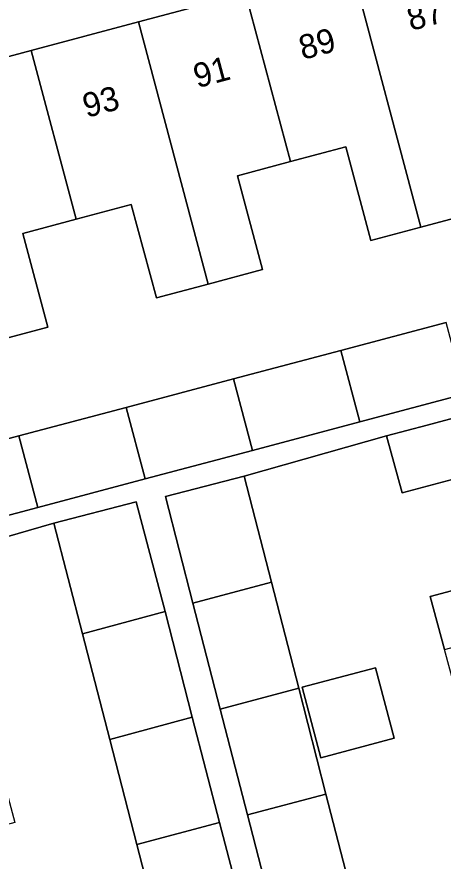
# Model space of a CAD drawing. Extents: x 162542 to 163147, y 380779 to 381521.
# Drawn here: x 162834.54 to 162852.12, y 381034.74 to 381069.57 of the extents above; entities that cross this region are included whole.
import ezdxf

# ---------------------------------------------------------------- set-up
doc = ezdxf.new("R2010")
doc.units = 0
for name, color, linetype in [('IMGEO_Erf', 7, 'Continuous'), ('IMGEO_Pand', 7, 'Continuous'), ('IMGEO_Pand_nummerreeks', 7, 'Continuous'), ('IMGEO_Voetpad_open', 7, 'Continuous')]:
    doc.layers.add(name, color=color, linetype=linetype)

msp = doc.modelspace()

# ---------------------------------------------------------------- linework, layer by layer
at = {"layer": 'IMGEO_Erf'}
for points in [[(162853.564, 381061.531), (162851.206, 381060.899), (162849.14, 381060.345), (162848.105, 381064.209), (162845.825, 381063.598), (162843.633, 381063.01), (162844.668, 381059.146), (162842.43, 381058.546), (162840.292, 381057.973), (162839.257, 381061.837), (162836.98, 381061.226), (162834.776, 381060.635), (162835.811, 381056.771), (162833.584, 381056.174)], [(162830.194, 381051.107), (162834.619, 381052.282), (162839.045, 381053.458), (162843.47, 381054.633), (162847.896, 381055.808), (162852.252, 381056.964)], [(162855.192, 381032.388), (162854.547, 381034.765), (162853.986, 381036.83), (162855.674, 381037.28), (162859.453, 381038.288), (162858.842, 381040.577), (162858.291, 381042.641), (162854.541, 381041.641), (162852.805, 381041.178), (162852.183, 381043.471), (162851.589, 381045.66), (162853.344, 381046.128), (162857.151, 381047.144), (162856.573, 381049.308), (162856.009, 381051.423), (162852.087, 381050.376), (162850.428, 381049.933), (162849.79, 381052.284), (162843.91, 381050.614), (162845.037, 381046.24), (162846.163, 381041.869), (162846.913, 381038.954), (162847.287, 381037.503), (162848.413, 381033.132)], [(162840.606, 381031.053), (162839.48, 381035.426), (162838.364, 381039.756), (162837.242, 381044.114), (162836.064, 381048.686), (162830.489, 381047.074), (162831.117, 381044.736), (162829.313, 381044.251), (162825.505, 381043.228), (162826.074, 381041.108), (162826.467, 381039.643), (162826.657, 381038.935), (162832.27, 381040.442), (162832.853, 381038.273), (162833.857, 381038.543), (162834.452, 381036.326), (162832.803, 381035.883), (162828.882, 381034.83), (162829.455, 381032.699)]]:
    msp.add_lwpolyline(points, dxfattribs=at)
msp.add_lwpolyline([(162847.084, 381038.999), (162846.314, 381041.909), (162849.333, 381042.713), (162850.107, 381039.804)], close=True, dxfattribs=at)
at = {"layer": 'IMGEO_Pand'}
for points in [[(162854.525, 381065.93), (162852.675, 381072.888), (162848.329, 381071.723), (162851.206, 381060.899), (162853.564, 381061.531), (162852.529, 381065.395)], [(162843.975, 381070.556), (162845.825, 381063.598), (162848.105, 381064.209), (162849.14, 381060.345), (162851.206, 381060.899), (162848.329, 381071.723)], [(162843.975, 381070.556), (162839.552, 381069.37), (162842.43, 381058.546), (162844.668, 381059.146), (162843.633, 381063.01), (162845.825, 381063.598)], [(162835.13, 381068.184), (162836.98, 381061.226), (162839.257, 381061.837), (162840.292, 381057.973), (162842.43, 381058.546), (162839.552, 381069.37)], [(162835.13, 381068.184), (162830.706, 381066.998), (162833.584, 381056.174), (162835.811, 381056.771), (162834.776, 381060.635), (162836.98, 381061.226)], [(162852.252, 381056.964), (162847.896, 381055.808), (162848.68, 381052.859), (162853.036, 381054.015)], [(162847.896, 381055.808), (162843.47, 381054.633), (162844.255, 381051.684), (162848.68, 381052.859)], [(162863.526, 381051.157), (162862.332, 381055.632), (162857.502, 381054.343), (162851.459, 381052.73), (162849.79, 381052.284), (162850.428, 381049.933), (162852.087, 381050.376), (162856.009, 381051.423), (162856.573, 381049.308)], [(162843.47, 381054.633), (162839.045, 381053.458), (162839.83, 381050.509), (162844.255, 381051.684)], [(162839.045, 381053.458), (162834.619, 381052.282), (162835.403, 381049.334), (162839.83, 381050.509)], [(162834.619, 381052.282), (162830.194, 381051.107), (162830.978, 381048.159), (162835.403, 381049.334)], [(162863.526, 381051.157), (162856.573, 381049.308), (162857.151, 381047.144), (162853.344, 381046.128), (162851.589, 381045.66), (162852.183, 381043.471), (162864.69, 381046.799)], [(162843.91, 381050.614), (162840.667, 381049.779), (162841.791, 381045.377), (162845.037, 381046.24)], [(162836.064, 381048.686), (162837.242, 381044.114), (162840.659, 381045.033), (162839.456, 381049.56)], [(162845.037, 381046.24), (162841.791, 381045.377), (162842.926, 381041.008), (162846.163, 381041.869)], [(162840.659, 381045.033), (162837.242, 381044.114), (162838.364, 381039.756), (162841.769, 381040.673)], [(162846.314, 381041.909), (162847.084, 381038.999), (162850.107, 381039.804), (162849.333, 381042.713)], [(162846.163, 381041.869), (162842.926, 381041.008), (162844.051, 381036.642), (162847.287, 381037.503), (162846.913, 381038.954)], [(162841.769, 381040.673), (162838.364, 381039.756), (162839.48, 381035.426), (162842.898, 381036.336)], [(162847.287, 381037.503), (162844.051, 381036.642), (162845.177, 381032.27), (162848.413, 381033.132)], [(162842.898, 381036.336), (162839.48, 381035.426), (162840.606, 381031.053), (162844.036, 381031.966)]]:
    msp.add_lwpolyline(points, close=True, dxfattribs=at)
at = {"layer": 'IMGEO_Voetpad_open'}
for points in [[(162839.552, 381069.37), (162843.975, 381070.556), (162848.329, 381071.723), (162852.675, 381072.888), (162857.433, 381074.164), (162860.058, 381074.884)], [(162806.857, 381060.713), (162812.82, 381062.202), (162817.452, 381063.444), (162821.848, 381064.623), (162826.284, 381065.812), (162830.706, 381066.998), (162835.13, 381068.184), (162839.552, 381069.37)], [(162845.177, 381032.27), (162844.051, 381036.642), (162842.926, 381041.008), (162841.791, 381045.377), (162840.667, 381049.779), (162843.91, 381050.614), (162849.79, 381052.284), (162851.459, 381052.73), (162857.502, 381054.343)], [(162853.036, 381054.015), (162848.68, 381052.859), (162844.255, 381051.684), (162839.83, 381050.509), (162835.403, 381049.334), (162830.978, 381048.159), (162826.546, 381046.982), (162822.226, 381045.835), (162817.82, 381044.665), (162817.539, 381044.59), (162817.787, 381043.662), (162822.616, 381044.959), (162828.685, 381046.589), (162830.489, 381047.074), (162836.064, 381048.686), (162839.456, 381049.56), (162840.659, 381045.033), (162841.769, 381040.673), (162842.898, 381036.336), (162844.036, 381031.966)]]:
    msp.add_lwpolyline(points, dxfattribs=at)

# ---------------------------------------------------------------- texts
at = {"layer": 'IMGEO_Pand_nummerreeks'}
for s, p in [('87', (162850.792, 381068.988)), ('89', (162846.331, 381067.791)), ('91', (162841.978, 381066.624)), ('93', (162837.408, 381065.399))]:
    msp.add_text(s, height=1, rotation=15.0096, dxfattribs=at).set_placement(p)

doc.saveas('drawing.dxf')
